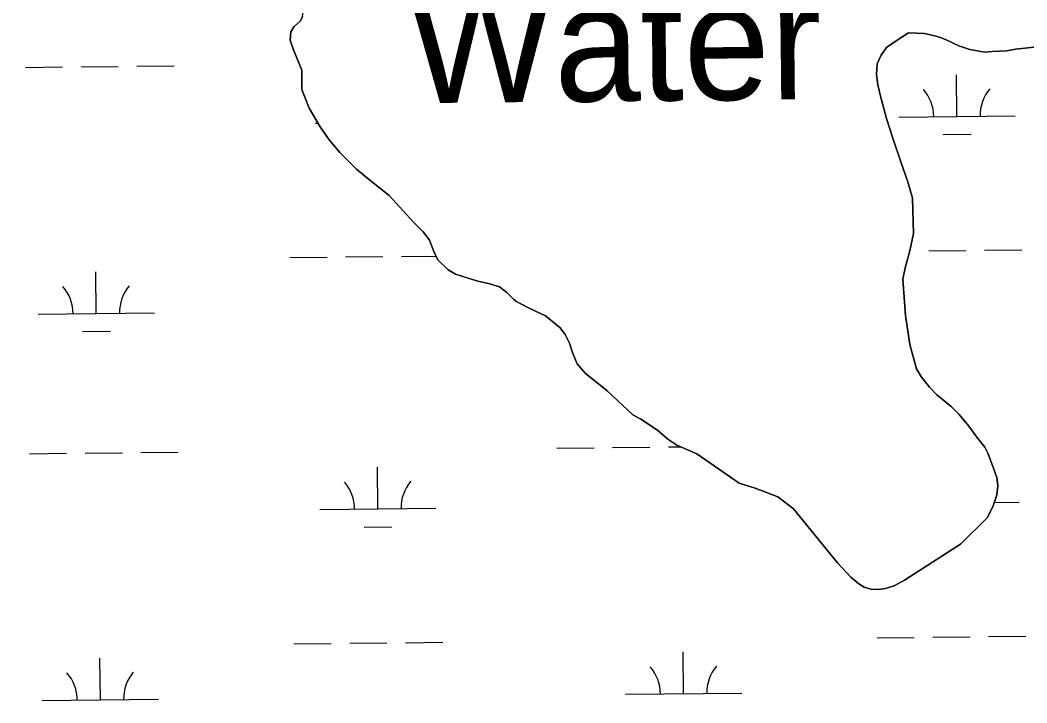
# Model space of a CAD drawing. Extents: x 3734862 to 3772949, y 391520 to 417239.
# Drawn here: x 3746894 to 3747760, y 414070 to 414658 of the extents above; entities that cross this region are included whole.
import ezdxf

# ---------------------------------------------------------------- set-up
doc = ezdxf.new("R2010")
doc.units = 0
for name, color, linetype in [('V-GRID-MAJR', 7, 'Continuous'), ('V-RIVR-IDEN', 7, 'Continuous'), ('V-TOPO-SHOR', 7, 'Continuous'), ('V-WETL-SWMP', 7, 'Continuous')]:
    doc.layers.add(name, color=color, linetype=linetype)

msp = doc.modelspace()

# ---------------------------------------------------------------- linework, layer by layer
at = {"layer": 'V-GRID-MAJR'}
msp.add_spline([(3747006.75, 396956.28), (3746929.21, 403013.98), (3746851.64, 409074.29), (3746774.06, 415134.6), (3746774.03, 415137.2)], degree=3, dxfattribs=at)
at = {"layer": 'V-TOPO-SHOR'}
for points in [[(3747129.1, 414632.2), (3747126.44, 414640.64), (3747127.02, 414647.63), (3747129.89, 414652.25), (3747135.11, 414657.29), (3747137.03, 414661), (3747138.1, 414669.38), (3747135.92, 414678.75), (3747130.02, 414688.64), (3747118.57, 414701.9), (3747112.18, 414710.4), (3747109.1, 414722.12), (3747109.75, 414733.31), (3747112.22, 414741.67), (3747120.3, 414750.87), (3747127.83, 414754.94), (3747131.15, 414758.16), (3747132.65, 414764.2), (3747131.78, 414767.95), (3747130.43, 414771.23), (3747126.79, 414776.42)], [(3747658.51, 414646.89), (3747648.61, 414640.52), (3747639.64, 414634.13), (3747634.87, 414627.67), (3747631.48, 414620.26), (3747630.86, 414610.94), (3747632.12, 414602.05), (3747634.29, 414592.22), (3747639.57, 414573), (3747644.9, 414556.12), (3747652.02, 414535), (3747657.82, 414518.57), (3747661.79, 414504.51), (3747662.69, 414474.16), (3747659.65, 414459.28), (3747655.68, 414444.41), (3747653.65, 414434.64), (3747655.94, 414403.34), (3747659.73, 414378.55), (3747665.46, 414357.46), (3747669.54, 414350.39), (3747676.4, 414341.88), (3747682.83, 414335.24), (3747695.26, 414325.24), (3747702.14, 414318.13), (3747710.38, 414308.19), (3747717.23, 414298.75), (3747724.09, 414290.23), (3747726.8, 414285.06), (3747730.83, 414274.26), (3747734.39, 414263.94), (3747735.21, 414256.92), (3747734.62, 414249), (3747731.2, 414239.72), (3747726.36, 414229.53), (3747703.12, 414206.58), (3747655.02, 414175.63), (3747646.07, 414170.65), (3747638.57, 414168.44), (3747632.96, 414167.6), (3747625.96, 414167.71), (3747620.39, 414169.67), (3747615.77, 414172.54), (3747608.87, 414178.25), (3747597.4, 414190.57), (3747559.43, 414236.92), (3747546.06, 414247.41), (3747526.59, 414254.73), (3747512.66, 414259.15), (3747476.21, 414284.48), (3747459.06, 414291.76), (3747451.21, 414297.02), (3747442.47, 414304.63), (3747428.16, 414314.2), (3747421.22, 414318.04), (3747399.16, 414338.47), (3747380.27, 414353.71), (3747373.41, 414361.75), (3747369.37, 414371.62), (3747366.7, 414379.6), (3747363.09, 414387.12), (3747358.52, 414393.26), (3747346.08, 414403.26), (3747332.66, 414409.55), (3747324.78, 414413.41), (3747320.62, 414415.81), (3747318.32, 414417.72), (3747312.82, 414423.41), (3747306.36, 414428.18), (3747297.08, 414431.13), (3747287.77, 414433.15), (3747276.63, 414436.6), (3747268.74, 414439.06), (3747262.27, 414442.9), (3747253.54, 414451.44), (3747249.92, 414458.5), (3747246.35, 414468.36), (3747240.87, 414475.45), (3747232.61, 414483.98), (3747211.51, 414506.72), (3747194.93, 414520.06), (3747183.42, 414529.58), (3747169.19, 414543.81), (3747160.03, 414554.7), (3747152.28, 414566.02), (3747142.75, 414582.04), (3747136.47, 414598.01), (3747136.28, 414614.81), (3747129.1, 414632.2)], [(3747825.2, 414622.04), (3747822.29, 414622.81), (3747803.39, 414628.97), (3747792.47, 414632.07), (3747782.26, 414632.97), (3747766.21, 414634.69), (3747750.83, 414632.75), (3747742.77, 414631.42), (3747730.33, 414630.89), (3747723.74, 414630.27), (3747711.36, 414632.66), (3747701.91, 414635.74), (3747690.3, 414641.05), (3747686.67, 414642.57), (3747682.31, 414644.1), (3747672.12, 414646.46), (3747658.51, 414646.89)]]:
    msp.add_lwpolyline(points, dxfattribs=at)
at = {"layer": 'V-WETL-SWMP'}
for p, q in [((3747137.03, 414661), (3747135.11, 414657.3)), ((3747129.89, 414652.25), (3747127.02, 414647.63)), ((3747135.11, 414657.3), (3747129.89, 414652.25)), ((3747127.02, 414647.63), (3747126.44, 414640.64)), ((3747648.61, 414640.52), (3747658.51, 414646.89)), ((3747658.51, 414646.89), (3747672.12, 414646.46)), ((3747672.12, 414646.46), (3747682.31, 414644.1)), ((3747682.31, 414644.1), (3747686.67, 414642.57)), ((3747126.44, 414640.64), (3747129.1, 414632.2)), ((3747639.64, 414634.13), (3747648.61, 414640.52)), ((3747686.67, 414642.57), (3747690.3, 414641.05)), ((3747690.3, 414641.05), (3747701.91, 414635.74)), ((3747701.91, 414635.74), (3747711.36, 414632.66)), ((3747750.83, 414632.75), (3747766.21, 414634.69)), ((3747129.1, 414632.2), (3747136.28, 414614.81)), ((3747631.48, 414620.26), (3747634.87, 414627.67)), ((3747634.87, 414627.67), (3747639.64, 414634.13)), ((3747711.36, 414632.66), (3747723.74, 414630.27)), ((3747723.74, 414630.27), (3747730.33, 414630.89)), ((3747730.33, 414630.89), (3747742.76, 414631.42)), ((3747742.76, 414631.42), (3747750.83, 414632.75)), ((3746898.42, 414617.14), (3746930.42, 414617.48)), ((3746946.42, 414617.65), (3746978.41, 414617.99)), ((3746994.41, 414618.15), (3747026.41, 414618.49)), ((3747630.86, 414610.94), (3747631.48, 414620.26)), ((3747136.28, 414614.81), (3747136.47, 414598.01)), ((3747632.12, 414602.05), (3747630.86, 414610.94)), ((3747700.13, 414574.86), (3747699.75, 414610.86)), ((3747634.29, 414592.22), (3747632.12, 414602.05)), ((3747136.47, 414598.01), (3747142.75, 414582.04)), ((3747639.57, 414573), (3747634.29, 414592.22)), ((3747142.75, 414582.04), (3747152.28, 414566.02)), ((3747650.14, 414574.34), (3747750.13, 414575.39)), ((3747148.26, 414569.03), (3747150.47, 414569.06)), ((3747152.28, 414566.02), (3747160.03, 414554.69)), ((3747644.9, 414556.11), (3747639.57, 414573)), ((3747688.3, 414559.31), (3747712.3, 414559.56)), ((3747160.03, 414554.69), (3747169.19, 414543.81)), ((3747652.02, 414535), (3747644.9, 414556.11)), ((3747169.19, 414543.81), (3747183.42, 414529.58)), ((3747657.82, 414518.57), (3747652.02, 414535)), ((3747183.42, 414529.58), (3747194.93, 414520.06)), ((3747194.93, 414520.06), (3747211.51, 414506.72)), ((3747661.79, 414504.51), (3747657.82, 414518.57)), ((3747211.51, 414506.72), (3747232.61, 414483.98)), ((3747662.69, 414474.16), (3747661.79, 414504.51)), ((3747232.61, 414483.98), (3747240.87, 414475.45)), ((3747240.87, 414475.45), (3747246.35, 414468.36)), ((3747659.65, 414459.28), (3747662.69, 414474.16)), ((3747246.35, 414468.36), (3747249.92, 414458.5)), ((3747126.07, 414453.36), (3747158.07, 414453.7)), ((3747174.07, 414453.87), (3747206.07, 414454.21)), ((3747222.06, 414454.38), (3747251.88, 414454.69)), ((3747249.92, 414458.5), (3747253.54, 414451.44)), ((3747655.68, 414444.41), (3747659.65, 414459.28)), ((3747659.57, 414459), (3747659.95, 414459)), ((3747675.95, 414459.17), (3747707.95, 414459.51)), ((3747723.94, 414459.68), (3747755.94, 414460.02)), ((3747253.54, 414451.44), (3747262.27, 414442.9)), ((3747653.65, 414434.64), (3747655.68, 414444.41)), ((3746959.51, 414405.17), (3746959.13, 414441.17)), ((3747262.27, 414442.9), (3747268.74, 414439.06)), ((3747268.74, 414439.06), (3747287.77, 414433.15)), ((3747287.77, 414433.15), (3747297.08, 414431.13)), ((3747297.08, 414431.13), (3747306.36, 414428.18)), ((3747306.36, 414428.18), (3747312.81, 414423.41)), ((3747655.94, 414403.34), (3747653.65, 414434.64)), ((3747312.81, 414423.41), (3747318.32, 414417.72)), ((3747318.32, 414417.72), (3747320.62, 414415.81)), ((3747320.62, 414415.81), (3747324.79, 414413.41)), ((3747324.79, 414413.41), (3747332.66, 414409.55)), ((3747332.66, 414409.55), (3747346.08, 414403.26)), ((3746909.51, 414404.64), (3747009.5, 414405.7)), ((3747346.08, 414403.26), (3747358.52, 414393.26)), ((3747659.73, 414378.55), (3747655.94, 414403.34)), ((3747358.52, 414393.26), (3747363.09, 414387.12)), ((3746947.67, 414389.61), (3746971.67, 414389.87)), ((3747363.09, 414387.12), (3747366.7, 414379.6)), ((3747366.7, 414379.6), (3747369.37, 414371.62)), ((3747665.46, 414357.46), (3747659.73, 414378.55)), ((3747369.37, 414371.62), (3747373.41, 414361.76)), ((3747373.41, 414361.76), (3747380.27, 414353.71)), ((3747669.54, 414350.39), (3747665.46, 414357.46)), ((3747380.27, 414353.71), (3747399.16, 414338.47)), ((3747676.4, 414341.88), (3747669.54, 414350.39)), ((3747682.83, 414335.24), (3747676.4, 414341.88)), ((3747399.16, 414338.47), (3747421.22, 414318.04)), ((3747695.26, 414325.24), (3747682.83, 414335.24)), ((3747702.15, 414318.12), (3747695.26, 414325.24)), ((3747421.22, 414318.04), (3747428.16, 414314.2)), ((3747428.16, 414314.2), (3747442.47, 414304.63)), ((3747710.38, 414308.19), (3747702.15, 414318.12)), ((3747717.23, 414298.75), (3747710.38, 414308.19)), ((3747442.47, 414304.63), (3747451.21, 414297.02)), ((3747451.21, 414297.02), (3747459.06, 414291.76)), ((3747724.09, 414290.23), (3747717.23, 414298.75)), ((3747355.82, 414289.28), (3747387.81, 414289.62)), ((3747403.81, 414289.79), (3747435.81, 414290.12)), ((3747451.81, 414290.29), (3747462.26, 414290.4)), ((3747459.06, 414291.76), (3747476.21, 414284.48)), ((3747726.8, 414285.06), (3747724.09, 414290.23)), ((3746901.93, 414284.48), (3746933.93, 414284.82)), ((3746949.93, 414284.99), (3746981.93, 414285.33)), ((3746997.93, 414285.5), (3747029.93, 414285.84)), ((3747476.21, 414284.48), (3747512.66, 414259.15)), ((3747730.83, 414274.26), (3747726.8, 414285.06)), ((3747201.77, 414236.91), (3747201.39, 414272.9)), ((3747734.39, 414263.93), (3747730.83, 414274.26)), ((3747735.21, 414256.92), (3747734.39, 414263.93)), ((3747512.66, 414259.15), (3747526.58, 414254.73)), ((3747526.58, 414254.73), (3747546.06, 414247.41)), ((3747734.62, 414249), (3747735.21, 414256.92)), ((3747546.06, 414247.41), (3747559.43, 414236.92)), ((3747731.2, 414239.72), (3747734.62, 414249)), ((3747151.77, 414236.38), (3747251.77, 414237.43)), ((3747559.43, 414236.92), (3747597.4, 414190.57)), ((3747726.37, 414229.53), (3747731.2, 414239.72)), ((3747732.22, 414242.51), (3747753.65, 414242.74)), ((3747703.12, 414206.58), (3747726.37, 414229.53)), ((3747189.93, 414221.35), (3747213.93, 414221.6)), ((3747655.02, 414175.63), (3747703.12, 414206.58)), ((3747597.4, 414190.57), (3747608.87, 414178.25)), ((3747608.87, 414178.25), (3747615.77, 414172.54)), ((3747646.07, 414170.65), (3747655.02, 414175.63)), ((3747615.77, 414172.54), (3747620.39, 414169.67)), ((3747620.39, 414169.67), (3747625.96, 414167.71)), ((3747625.96, 414167.71), (3747632.96, 414167.6)), ((3747632.96, 414167.6), (3747638.57, 414168.44)), ((3747638.57, 414168.44), (3747646.07, 414170.65)), ((3747631.46, 414126.01), (3747663.46, 414126.34)), ((3747679.46, 414126.51), (3747711.46, 414126.85)), ((3747727.46, 414127.02), (3747759.46, 414127.36)), ((3747129.58, 414120.71), (3747161.58, 414121.04)), ((3747177.58, 414121.21), (3747209.58, 414121.55)), ((3747225.58, 414121.72), (3747257.58, 414122.06)), ((3746963.02, 414072.51), (3746962.64, 414108.51)), ((3747464.9, 414077.81), (3747464.52, 414113.81)), ((3746913.02, 414071.99), (3747013.02, 414073.04)), ((3747414.9, 414077.29), (3747514.9, 414078.34))]:
    msp.add_line(p, q, dxfattribs=at)
for centre, start, end in [((3747644.89, 414574.76), 359.83336, 41.37702), ((3747755.37, 414575.92), 139.83336, 181.37702), ((3746904.26, 414405.06), 359.83336, 41.37702), ((3747014.74, 414406.23), 139.83336, 181.37702), ((3747146.52, 414236.8), 359.83336, 41.37702), ((3747257, 414237.96), 139.83336, 181.37702), ((3747409.65, 414077.71), 359.83336, 41.37702), ((3747520.13, 414078.87), 139.83336, 181.37702), ((3746907.77, 414072.4), 359.83336, 41.37702), ((3747018.25, 414073.57), 139.83336, 181.37702)]:
    msp.add_arc(centre, 35.25, start, end, dxfattribs=at)

# ---------------------------------------------------------------- texts
at = {"layer": 'V-RIVR-IDEN'}
msp.add_text('Water', height=100, rotation=0.6, dxfattribs=at).set_placement((3747227.6, 414586.21))

doc.saveas('drawing.dxf')
